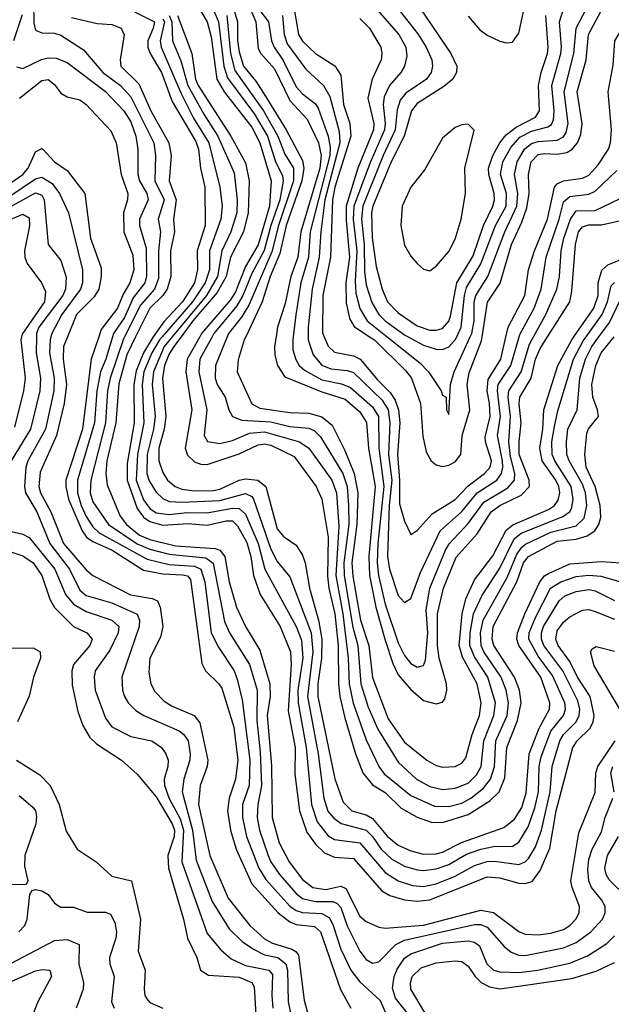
# Model space of a CAD drawing. Header units: inches. Extents: x 990535 to 1117859, y 769386 to 892122.
# Tile 607 of 656: x 1094780 to 1096640, y 807903 to 810996. Entities that reach past the tile are written whole.
import ezdxf

# ---------------------------------------------------------------- set-up
doc = ezdxf.new("R2010")
doc.units = ezdxf.units.IN
doc.header["$MEASUREMENT"] = 0
doc.layers.add('B0890', color=7, linetype='Continuous')
doc.layers.add('B0891', color=7, linetype='Continuous')

msp = doc.modelspace()

# ---------------------------------------------------------------- linework, layer by layer
at = {"layer": 'B0890', "color": 5}
for points, elevation in [([(1094832.9, 810000), (1094832.2, 809950), (1094845.9, 809870), (1094843.9, 809830), (1094814.4, 809710), (1094753.6, 809610)], 2840), ([(1094786.4, 810000), (1094783.8, 809990), (1094797.3, 809870), (1094793, 809830), (1094764.2, 809715.8)], 2820), ([(1094878.9, 810000), (1094876, 809990), (1094873.7, 809950), (1094889, 809870), (1094888.1, 809830), (1094861.3, 809710), (1094805.8, 809610), (1094799.9, 809590), (1094795.3, 809530), (1094798.6, 809510), (1094834.7, 809450), (1094875.2, 809350), (1094937.5, 809270), (1094970, 809204.3), (1094990, 809187.4), (1095070, 809163.7), (1095150, 809128.3), (1095157.2, 809110), (1095156.4, 809090), (1095101.6, 808930), (1095103.4, 808890), (1095109.6, 808870), (1095121.8, 808850), (1095145.7, 808825.7), (1095171, 808810), (1095281.8, 808761.8), (1095296.8, 808750), (1095309.7, 808730), (1095316.8, 808690), (1095315.2, 808670), (1095296.9, 808610), (1095291.7, 808570), (1095324.2, 808450), (1095335.2, 808355.2), (1095386.1, 808226.1), (1095439.5, 808139.5), (1095480.1, 808100.1), (1095515.9, 808075.9), (1095550, 808057.9), (1095591.7, 808050), (1095617, 808030), (1095622.1, 808010), (1095624.1, 807910), (1095650, 807790)], 2860), ([(1094930.4, 810000), (1094918.2, 809970), (1094917, 809930), (1094927.7, 809850), (1094920.8, 809790), (1094896.1, 809690), (1094845.1, 809574.9), (1094841.1, 809530), (1094846.4, 809510), (1094878.4, 809450), (1094918.3, 809350), (1094990, 809267.9), (1095010, 809250), (1095129.2, 809189.2), (1095197.2, 809177.2), (1095213.7, 809170), (1095221.9, 809150), (1095231, 809090), (1095223.4, 809056.6), (1095190.1, 808990), (1095186.3, 808946.3), (1095192.4, 808910), (1095205.8, 808885.8), (1095235.1, 808855.1), (1095259.8, 808839.8), (1095328.9, 808810), (1095346.8, 808786.8), (1095372.2, 808670), (1095369.5, 808650), (1095347.8, 808590), (1095342.3, 808530), (1095378.6, 808370), (1095435.9, 808235.9), (1095504.2, 808150), (1095550, 808108.5), (1095575, 808095), (1095636, 808076), (1095648.8, 808068.8), (1095656.8, 808056.8), (1095675.1, 807915.1), (1095697.6, 807830)], 2880), ([(1095028.9, 810000), (1095004.8, 809930), (1094978.4, 809710), (1094925.8, 809550), (1094925.1, 809530), (1094934.4, 809490), (1094977.2, 809390), (1094990.8, 809370.8), (1095010, 809356.3), (1095071.1, 809330), (1095170, 809266.2), (1095230, 809255.1), (1095292.4, 809252.4), (1095308.5, 809248.5), (1095317.4, 809237.4), (1095353, 808973), (1095364.7, 808950), (1095406.9, 808910), (1095415.7, 808895.7), (1095453.8, 808773.8), (1095466, 808670), (1095458.9, 808610), (1095438.6, 808550), (1095434, 808510), (1095442.8, 808450), (1095460.9, 808390), (1095510, 808281.5), (1095593, 808190), (1095630, 808161.3), (1095650, 808153.8), (1095707.3, 808147.3), (1095726.5, 808130), (1095788.8, 807948.8), (1095821.3, 807890)], 2920), ([(1095072.2, 810000), (1095051.7, 809930), (1095034.9, 809890), (1095023.2, 809830), (1095016.2, 809730), (1094961.9, 809550), (1094962.6, 809510), (1094973.3, 809470), (1094990, 809435.5), (1095010, 809403.1), (1095030, 809383.6), (1095181.7, 809301.7), (1095250, 809284.9), (1095330, 809279.5), (1095350.3, 809270), (1095362.1, 809230), (1095382.9, 809070), (1095405.1, 809025.1), (1095454.4, 808950), (1095464.7, 808924.7), (1095479.7, 808859.7), (1095504, 808670), (1095502.2, 808590), (1095481.3, 808530), (1095480.6, 808490), (1095493.4, 808430), (1095532.6, 808330), (1095554.2, 808294.2), (1095630, 808211.2), (1095650, 808197.3), (1095670, 808190.9), (1095730, 808187.5), (1095754, 808174), (1095766.3, 808150), (1095790, 808075.6), (1095821.9, 808010), (1095850, 807973.6), (1095914.2, 807914.2), (1095970, 807784.7)], 2940), ([(1095110.3, 810000), (1095106.9, 809993.1), (1095064.9, 809870), (1095056.1, 809830), (1095050.7, 809730), (1095003.9, 809550), (1095001.6, 809510), (1095010, 809481.2), (1095059.7, 809410), (1095150, 809349.5), (1095190, 809332.7), (1095250, 809316.6), (1095365.2, 809305.2), (1095388.4, 809288.4), (1095424.9, 809104.9), (1095440.4, 809070), (1095502.5, 808970), (1095527.4, 808890), (1095525.8, 808794.2), (1095536.3, 808696.3), (1095540.7, 808590), (1095529.1, 808530), (1095527, 808490), (1095534.9, 808450), (1095562.1, 808370), (1095570.3, 808350), (1095597.3, 808310), (1095650, 808250.4), (1095670, 808235.2), (1095710, 808225.5), (1095765.4, 808225.4), (1095779, 808219), (1095790, 808206.8), (1095810, 808149.5), (1095850, 808069.5), (1095870, 808043.6), (1095890, 808031.9), (1095910, 808035.5), (1095963.3, 808090), (1095990, 808104.1), (1096210, 808153.5), (1096230, 808153.4), (1096250, 808145.1), (1096304, 808084), (1096326.1, 808066.1), (1096350, 808057.1), (1096370, 808055.6), (1096490, 808079.5), (1096530, 808097.2), (1096576.3, 808130), (1096613.2, 808170), (1096621.6, 808190), (1096621.2, 808210), (1096610.8, 808230), (1096578.6, 808270), (1096569.4, 808290), (1096566.6, 808326.6), (1096570, 808357.8), (1096580.2, 808390), (1096610, 808444.6), (1096621.1, 808490), (1096645.5, 808550)], 2960), ([(1095145, 810000), (1095116.9, 809943.1), (1095091.9, 809851.9), (1095082.8, 809730), (1095054.6, 809610), (1095051.7, 809570), (1095055.2, 809535.2), (1095096.1, 809436.1), (1095116.5, 809410), (1095157.1, 809377.1), (1095190, 809362.6), (1095270, 809343), (1095395.1, 809335.1), (1095410, 809329.5), (1095425.9, 809310), (1095439, 809230), (1095462, 809150), (1095490.2, 809090.2), (1095535.4, 809015.4), (1095566.4, 808910), (1095567.9, 808870), (1095558.7, 808810), (1095572.6, 808652.6), (1095574.3, 808490), (1095596.5, 808410), (1095627.9, 808350), (1095670, 808295.2), (1095702, 808270), (1095743.2, 808263.2), (1095790, 808273.5), (1095806.1, 808266.1), (1095850, 808179.1), (1095870, 808162.6), (1095910, 808144.7), (1095930, 808141.9), (1096050, 808151.5), (1096230, 808198.7), (1096270.6, 808190.6), (1096350, 808131.4), (1096370, 808122.8), (1096410, 808120.7), (1096450, 808125.9), (1096490, 808138), (1096510, 808150), (1096528.6, 808170), (1096538.9, 808190), (1096540.1, 808210), (1096517, 808270), (1096513.6, 808290), (1096538.6, 808441.4), (1096590, 808567.9), (1096592.2, 808630), (1096598.3, 808650), (1096652.2, 808730)], 2980), ([(1095200.3, 810000), (1095200.2, 809999.8), (1095170, 809950), (1095146.5, 809893.5), (1095139.7, 809850), (1095140, 809730), (1095118.3, 809601.7), (1095117.9, 809550), (1095150, 809460.1), (1095170, 809433.6), (1095190, 809419.4), (1095230, 809407.9), (1095310, 809412.9), (1095370, 809408), (1095430, 809421.8), (1095450, 809421.7), (1095465.7, 809405.7), (1095494.1, 809354.1), (1095507.6, 809310), (1095515.2, 809250), (1095536.4, 809190), (1095599.2, 809090), (1095632, 809010), (1095633.9, 808970), (1095624.7, 808824.7), (1095646.5, 808710), (1095646, 808626), (1095660.6, 808510), (1095683.5, 808443.5), (1095710, 808405.4), (1095738.6, 808378.6), (1095770, 808364.6), (1095830, 808360.4), (1095919.4, 808259.4), (1095944.2, 808244.2), (1095990, 808231), (1096030, 808226.4), (1096070, 808230.3), (1096250, 808303), (1096290, 808299.9), (1096350, 808283.2), (1096370, 808281.9), (1096391.3, 808288.7), (1096417, 808323), (1096446.9, 808393.1), (1096467.2, 808510), (1096519.9, 808710), (1096532.7, 808730), (1096573.5, 808770), (1096583.3, 808790), (1096586.5, 808810), (1096574.1, 808870), (1096533.8, 808930), (1096510, 808979.9), (1096473.1, 809030), (1096465.8, 809050), (1096470, 809076), (1096490, 809103.3), (1096510, 809120.1), (1096550, 809140.8), (1096570, 809142.6), (1096590, 809137.3), (1096650, 809112.3)], 3020), ([(1095228.7, 810000), (1095220, 809990), (1095196.3, 809950), (1095171.2, 809890), (1095165.6, 809850), (1095171.2, 809730), (1095150.8, 809630), (1095147.2, 809550), (1095170, 809488.2), (1095190, 809460.3), (1095210, 809447.1), (1095250, 809441.4), (1095307.4, 809447.4), (1095370, 809447.1), (1095450, 809461.9), (1095470, 809460.2), (1095490, 809442.6), (1095530.1, 809350.1), (1095551, 809270), (1095649.5, 809090), (1095666.3, 809046.3), (1095670.9, 808990), (1095654.9, 808890), (1095655.7, 808850), (1095680.9, 808710), (1095697.8, 808530), (1095715.7, 808475.7), (1095750, 808431.5), (1095770, 808420.5), (1095850, 808409.8), (1095930, 808316.4), (1095970, 808290.6), (1096015.6, 808275.6), (1096050, 808272.3), (1096090, 808280.9), (1096150, 808305.3), (1096210, 808339.2), (1096250, 808351.3), (1096272.8, 808352.8), (1096350, 808341.9), (1096370, 808350.1), (1096379.6, 808360.4), (1096402.2, 808397.8), (1096421.1, 808450), (1096448.3, 808570), (1096454.2, 808650), (1096478.9, 808730), (1096490, 808750.1), (1096530.2, 808790), (1096539.5, 808810), (1096541.5, 808830), (1096535.6, 808855.6), (1096488, 808950), (1096428.8, 809030), (1096421, 809050), (1096420.5, 809070), (1096427.4, 809090), (1096476.5, 809170), (1096494.3, 809185.7), (1096530, 809199.9), (1096570, 809205.6), (1096590, 809202.1), (1096650, 809171.1)], 3040), ([(1095259.5, 810000), (1095234.7, 809970), (1095200.8, 809890), (1095197, 809850), (1095206.1, 809750), (1095200.9, 809710), (1095181.4, 809630), (1095180.6, 809570), (1095187.2, 809547.2), (1095210, 809511.3), (1095230, 809491.7), (1095250, 809482.8), (1095290, 809480.4), (1095410, 809485.8), (1095490, 809507.7), (1095510, 809498.1), (1095515.9, 809490), (1095570, 809332.6), (1095590, 809294), (1095630, 809245.7), (1095697.3, 809070), (1095702.1, 809010), (1095685.1, 808870), (1095718.7, 808690), (1095736.6, 808550), (1095749.2, 808509.2), (1095767.6, 808487.6), (1095791, 808471), (1095870, 808449.3), (1095889.9, 808429.9), (1095916.7, 808390), (1095950, 808358.5), (1095990, 808336.9), (1096030, 808324.8), (1096050, 808322.9), (1096090, 808328.4), (1096130, 808342.3), (1096185.7, 808374.3), (1096230, 808389.8), (1096270, 808398.9), (1096330, 808399.9), (1096350, 808412.5), (1096379.3, 808460.7), (1096400.1, 808519.9), (1096411.3, 808570), (1096413.3, 808650), (1096419.9, 808679.9), (1096450, 808761.1), (1096490.5, 808810), (1096496.2, 808830), (1096493.9, 808850), (1096455.9, 808935.9), (1096410, 808996.3), (1096381.2, 809050), (1096381.8, 809070), (1096402.2, 809117.8), (1096449.5, 809210), (1096481.8, 809230), (1096530, 809247), (1096570, 809250.8), (1096607.8, 809247.8), (1096670, 809230.1)], 3060), ([(1095287.7, 810000), (1095265.2, 809970), (1095250, 809946.1), (1095236, 809910), (1095229.9, 809870), (1095240, 809750), (1095234.8, 809710), (1095218.4, 809650), (1095217.7, 809610), (1095230, 809573.7), (1095245.1, 809550), (1095269.1, 809529.1), (1095290, 809521.2), (1095330, 809516.2), (1095390, 809516.9), (1095410, 809520.8), (1095470, 809549.8), (1095490, 809553.9), (1095529.2, 809549.2), (1095554.6, 809530), (1095590, 809396.6), (1095610, 809372.1), (1095650, 809345.3), (1095670, 809314.2), (1095678.2, 809290), (1095691.3, 809210), (1095719.7, 809110), (1095730.2, 809050), (1095729.6, 808990), (1095718, 808910), (1095717.7, 808870), (1095771.3, 808611.3), (1095797.3, 808537.3), (1095824.8, 808510), (1095870, 808498), (1095890, 808486.9), (1095936.7, 808430), (1095970, 808402.9), (1096010, 808384.8), (1096050, 808374.2), (1096090, 808375), (1096110, 808380.5), (1096169, 808411), (1096302.1, 808457.9), (1096336.2, 808483.8), (1096359.2, 808520.8), (1096373.2, 808566.8), (1096382.3, 808690), (1096413.3, 808770), (1096445.8, 808830), (1096446.9, 808850), (1096418.8, 808930), (1096349.2, 809030), (1096343.7, 809050), (1096345.5, 809070), (1096369, 809130), (1096415.9, 809230), (1096430, 809248.6), (1096443.3, 809256.7), (1096510, 809286.9), (1096610, 809294.2), (1096670, 809289.4)], 3080), ([(1095346.9, 810000), (1095307.3, 809930), (1095303.3, 809890), (1095321.5, 809770), (1095300.5, 809650), (1095308.5, 809628.5), (1095330, 809607.3), (1095350, 809599.3), (1095370, 809598.9), (1095470, 809632.2), (1095530, 809660.8), (1095550, 809663.5), (1095570, 809659.4), (1095643.4, 809623.4), (1095712.8, 809530), (1095730.1, 809490), (1095750.7, 809370.7), (1095748.1, 809248.1), (1095752.4, 809210), (1095771.2, 809130), (1095781.9, 809030), (1095782.3, 808910), (1095786.9, 808870), (1095802.2, 808802.2), (1095835.9, 808690), (1095859.8, 808630), (1095890, 808592), (1095930, 808568.5), (1095979.3, 808519.3), (1096030, 808490.6), (1096074.4, 808474.4), (1096110, 808473.8), (1096190, 808498.7), (1096258.2, 808541.8), (1096287.9, 808570), (1096305.6, 808614.4), (1096312, 808710), (1096345.9, 808794.1), (1096356.6, 808850), (1096351.9, 808890), (1096335.6, 808930), (1096271.1, 809030), (1096265.6, 809050), (1096269.4, 809090), (1096343.1, 809230), (1096364.5, 809290), (1096380.1, 809310), (1096470, 809358.3), (1096530, 809364.2), (1096565, 809375), (1096588.3, 809390), (1096601.6, 809410), (1096607.1, 809432.9), (1096604.9, 809470), (1096589.3, 809530), (1096561.7, 809590), (1096557.3, 809630), (1096563.2, 809696.8), (1096568.8, 809711.2), (1096599.7, 809750), (1096597.1, 809770), (1096582.1, 809810), (1096579.1, 809850), (1096592.2, 809910), (1096608.9, 809950), (1096649.2, 810000)], 3120), ([(1095385.2, 810000), (1095346.8, 809930), (1095344.1, 809890), (1095369.1, 809770), (1095360.8, 809690), (1095370.6, 809670.6), (1095410, 809665.2), (1095450, 809673.9), (1095503, 809697), (1095550, 809701.1), (1095659.8, 809670), (1095689.7, 809649.7), (1095761.6, 809550), (1095776.1, 809510), (1095784.3, 809404.3), (1095774.3, 809250), (1095796.3, 809130), (1095813.3, 808990), (1095816.1, 808910), (1095828.9, 808848.9), (1095870, 808733.8), (1095909.3, 808649.3), (1095926.8, 808626.8), (1096010, 808558.2), (1096084.7, 808524.7), (1096130, 808524.4), (1096170, 808534.5), (1096198.6, 808550), (1096238.8, 808581.2), (1096260.9, 808610), (1096273.4, 808650), (1096277.8, 808730), (1096312.8, 808810), (1096316.8, 808850), (1096309.5, 808890), (1096294.4, 808930), (1096240.1, 809010), (1096231, 809030), (1096228.8, 809070), (1096238, 809110), (1096314.3, 809245.7), (1096343.4, 809316.6), (1096360.2, 809339.8), (1096371.1, 809348.9), (1096450, 809386.2), (1096530, 809406.1), (1096555.1, 809430), (1096563.9, 809470), (1096558.9, 809510), (1096550, 809536.6), (1096507.6, 809610), (1096501, 809630), (1096499.1, 809670), (1096503.4, 809710), (1096532.8, 809770), (1096541.8, 809870), (1096559.1, 809930), (1096579.4, 809970), (1096601.6, 810000)], 3140), ([(1095432.8, 810000), (1095396.1, 809910), (1095394.7, 809870), (1095401.6, 809850), (1095426.4, 809810), (1095437.9, 809770), (1095449.4, 809749.4), (1095478.4, 809738.4), (1095570, 809732.6), (1095630, 809718.3), (1095690, 809713.3), (1095705.9, 809705.9), (1095726, 809686), (1095796.1, 809570), (1095810.5, 809530), (1095814.6, 809470), (1095814.9, 809410), (1095799.5, 809290), (1095800.9, 809250), (1095827.9, 809087.9), (1095843.7, 809030), (1095853.2, 808910), (1095876.1, 808836.1), (1095906.6, 808766.6), (1095970, 808663), (1096028.1, 808610), (1096070, 808587.3), (1096110, 808577.6), (1096150, 808581.5), (1096190, 808597.9), (1096216.5, 808623.5), (1096230.8, 808650), (1096239.3, 808730), (1096271.3, 808810), (1096276.1, 808850), (1096252.3, 808930), (1096210, 808993.9), (1096195.7, 809030), (1096197.2, 809070), (1096207.4, 809130), (1096233.7, 809186.3), (1096290, 809273.2), (1096334.6, 809365.4), (1096357.4, 809382.6), (1096486.2, 809433.8), (1096509.6, 809450), (1096516.4, 809463.6), (1096521, 809490), (1096514.1, 809530), (1096462.5, 809610), (1096454.9, 809630), (1096453.9, 809670), (1096462.1, 809717.9), (1096472.7, 809767.3), (1096521.4, 809930), (1096552.3, 809987.7), (1096561.2, 810000)], 3160), ([(1095491.2, 810000), (1095486.5, 809990), (1095467.2, 809927.2), (1095464, 809890), (1095510, 809789.2), (1095535.6, 809775.6), (1095630, 809761.7), (1095690, 809759.9), (1095730, 809748.5), (1095762.8, 809722.8), (1095803.2, 809643.2), (1095832.3, 809570), (1095843.6, 809510), (1095840.6, 809410), (1095824.5, 809290), (1095827.9, 809247.9), (1095851.5, 809110), (1095878.6, 809030), (1095889.7, 808929.7), (1095939.4, 808799.4), (1095990, 808726.2), (1096060.4, 808670), (1096090, 808652.9), (1096110, 808647.8), (1096149.9, 808650.1), (1096170, 808659.9), (1096183.2, 808676.8), (1096202.7, 808750), (1096226.1, 808810), (1096231.5, 808850), (1096218.3, 808910), (1096172.9, 808992.9), (1096162.1, 809030), (1096171.5, 809130), (1096183.3, 809176.7), (1096210, 809236), (1096268.5, 809311.5), (1096310, 809391.9), (1096330.5, 809409.5), (1096442.5, 809457.5), (1096461.7, 809470), (1096473.8, 809486.2), (1096478.7, 809510), (1096475.2, 809530), (1096466, 809550), (1096423.2, 809610), (1096416.2, 809650), (1096425.6, 809710), (1096427.9, 809770), (1096472.3, 809910), (1096516.2, 809990), (1096523.1, 810000)], 3180), ([(1095586.4, 810000), (1095582.1, 809970), (1095582.8, 809942.8), (1095591, 809910), (1095613.9, 809873.9), (1095730, 809827.4), (1095803.8, 809803.8), (1095850, 809764.2), (1095871, 809731), (1095877.5, 809650), (1095898.5, 809530), (1095878, 809310), (1095880, 809250), (1095900.6, 809150), (1095930, 809046.7), (1095953.2, 808973.2), (1095970, 808938), (1096010, 808891.8), (1096050, 808857.5), (1096090, 808846.6), (1096110, 808852), (1096117.3, 808862.7), (1096123.8, 808890), (1096122.7, 808910), (1096099, 808990), (1096093.8, 809030), (1096094.5, 809130), (1096113.4, 809210), (1096152.9, 809307.1), (1096218.7, 809381.3), (1096262.3, 809450), (1096289.9, 809470), (1096357.4, 809502.6), (1096382.8, 809530), (1096382.5, 809550), (1096350.9, 809630), (1096350.3, 809669.7), (1096357, 809730), (1096350.5, 809789.5), (1096353.3, 809810), (1096388, 809870), (1096402.2, 809930), (1096416.5, 809963.5), (1096439.7, 810000)], 3220), ([(1095640, 810000), (1095638.7, 809990), (1095639.1, 809959.1), (1095648.3, 809928.3), (1095659.4, 809910), (1095675.6, 809895.6), (1095730, 809865.2), (1095792.6, 809852.6), (1095820.9, 809840.9), (1095890, 809779.8), (1095908.4, 809750), (1095909.1, 809650), (1095925.8, 809530), (1095906.8, 809350), (1095904.6, 809290), (1095908.1, 809250), (1095930, 809160.1), (1095970, 809038.1), (1095990, 808998.8), (1096010, 808973), (1096030, 808962.2), (1096050, 808967.5), (1096055.8, 808984.2), (1096063.3, 809070), (1096057.9, 809142.1), (1096069.5, 809210), (1096119.1, 809330), (1096130.4, 809349.6), (1096190, 809413.2), (1096239.7, 809480.3), (1096315.1, 809524.9), (1096336.4, 809550), (1096337.5, 809570), (1096324, 809624), (1096318.3, 809670), (1096323.8, 809750), (1096316.2, 809810), (1096318.2, 809830), (1096356.8, 809890), (1096382.9, 809977.1), (1096395.8, 810000)], 3240), ([(1095687.7, 810000), (1095687.9, 809990), (1095703.2, 809943.2), (1095730, 809910.8), (1095759, 809899), (1095810, 809894), (1095830, 809887.7), (1095920.4, 809800.4), (1095938.7, 809770), (1095944.2, 809730), (1095939.5, 809630), (1095950.3, 809550), (1095941.7, 809470), (1095936.7, 809310), (1095942.7, 809270), (1095970, 809187.5), (1095990, 809165.4), (1096010, 809177.5), (1096040.1, 809259.9), (1096102.6, 809390), (1096170, 809451.5), (1096218.8, 809510), (1096280.3, 809550), (1096295.2, 809570), (1096299.8, 809590), (1096298.3, 809610), (1096282.3, 809690), (1096291.7, 809750), (1096282.3, 809830), (1096284.7, 809850), (1096324.4, 809910), (1096350.7, 810000)], 3260), ([(1095737.5, 810000), (1095750, 809970.6), (1095770, 809951.2), (1095830, 809939.7), (1095850.7, 809930), (1095905.1, 809865.1), (1095945.3, 809825.3), (1095960.6, 809800.6), (1095971.5, 809770), (1095975.9, 809730), (1095968.3, 809630), (1095975, 809550), (1095974.8, 809474.8), (1095990, 809420.9), (1096010, 809379.3), (1096030, 809391.3), (1096076.8, 809443.2), (1096150, 809488.9), (1096190, 809531.3), (1096242.3, 809570), (1096259.3, 809590), (1096263.6, 809610), (1096244.6, 809670), (1096244.2, 809684.2), (1096259.6, 809750), (1096257.8, 809790), (1096250, 809830), (1096253.7, 809866.3), (1096292.7, 809930), (1096309.3, 810000)], 3280), ([(1095880.5, 810000), (1095895.7, 809990), (1095993.9, 809893.9), (1096012.2, 809870), (1096040.3, 809790), (1096047.9, 809687.9), (1096058.4, 809638.4), (1096074, 809610), (1096090, 809598.2), (1096110, 809592.6), (1096130, 809596.2), (1096150, 809607.3), (1096167.4, 809630), (1096171.6, 809690), (1096195.2, 809770), (1096187.7, 809850), (1096193.6, 809886.4), (1096232.3, 809987.7), (1096234.2, 810000)], 3320), ([(1095936, 810000), (1096038.7, 809918.7), (1096065.6, 809890), (1096105.6, 809830), (1096110, 809816.3), (1096121, 809810), (1096122, 809770), (1096130, 809756), (1096135, 809850), (1096146.9, 809890), (1096197.1, 810000)], 3340), ([(1096001.4, 810000), (1096050, 809974.2), (1096090, 809961.2), (1096110, 809960.2), (1096130, 809968.2), (1096150, 809990.1), (1096154.5, 810000)], 3360), ([(1094750, 809389.1), (1094790, 809379.7), (1094810, 809369.3), (1094890.5, 809270), (1094924.3, 809190), (1094950, 809159.6), (1094990, 809136.4), (1095070.1, 809110), (1095092.3, 809090), (1095090.3, 809070), (1095064.4, 809015.6), (1095017.7, 808950), (1095014.2, 808930), (1095018.3, 808890), (1095050, 808801.2), (1095070, 808774.4), (1095130, 808743.6), (1095195.8, 808730), (1095225.9, 808710), (1095240.1, 808690), (1095246.8, 808670), (1095246.3, 808650), (1095234.4, 808610), (1095236.2, 808590), (1095250, 808549.3), (1095285.3, 808485.3), (1095295.7, 808450), (1095290, 808350), (1095370, 808124.8), (1095413.3, 808073.3), (1095445.2, 808045.2), (1095490, 808024.2), (1095563.5, 808010), (1095575.8, 807995.8), (1095573.1, 807930), (1095576.7, 807890)], 2840), ([(1094736.6, 809330), (1094790, 809311.6), (1094823.3, 809290), (1094849.8, 809250), (1094875.6, 809175.6), (1094889.8, 809149.8), (1094949.8, 809089.8), (1094991.1, 809070), (1095008.1, 809050), (1095000.5, 809030), (1094949.5, 808970), (1094944.1, 808950), (1094945.3, 808905.3), (1094962.9, 808822.9), (1094978.7, 808778.7), (1095001.1, 808741.1), (1095021.5, 808721.5), (1095100.9, 808670), (1095150, 808626.1), (1095210, 808554.4), (1095260.1, 808470), (1095266.9, 808450), (1095266.5, 808430), (1095246.2, 808370), (1095248.8, 808330), (1095295.1, 808170), (1095308, 808110), (1095337.4, 808050), (1095349.1, 808010), (1095374, 807994), (1095470, 807988.2), (1095510.6, 807970.6), (1095517.5, 807957.5), (1095523.3, 807870)], 2820), ([(1096667.7, 808830), (1096586.5, 808966.5), (1096574.8, 809010), (1096580.2, 809019.8), (1096592.8, 809027.2), (1096650, 809011.7)], 2980), ([(1094750, 809021.8), (1094822.4, 809022.4), (1094844.4, 809010), (1094846, 808990), (1094824.2, 808930), (1094810, 808870.8), (1094773.6, 808790)], 2780), ([(1094770.1, 808670), (1094843.7, 808623.7), (1094876.8, 808590), (1094904.4, 808530), (1094927.1, 808447.1), (1094961.3, 808390), (1095020.7, 808350), (1095070, 808304.8), (1095131.6, 808290), (1095160.3, 808170), (1095153.3, 808070), (1095175.3, 808010), (1095171.7, 807950), (1095173.5, 807930), (1095179.7, 807919.7), (1095190, 807907.8), (1095230.1, 807890.1)], 2780), ([(1096649.7, 808570), (1096639.2, 808630), (1096645.7, 808650)], 2960), ([(1094779, 808559), (1094821.8, 808521.8), (1094830.5, 808510), (1094832.9, 808492.9), (1094831, 808470), (1094797.1, 808370), (1094796.1, 808336.1), (1094806.4, 808290), (1094801, 808279), (1094670, 808277.5)], 2760), ([(1096690, 808238.3), (1096633.4, 808293.4), (1096623.9, 808310), (1096619.8, 808330), (1096628.8, 808370), (1096662.8, 808430)], 2940), ([(1094777.9, 808130), (1094796.9, 808150), (1094804.5, 808170), (1094812.2, 808247.8), (1094820.1, 808259.9), (1094830, 808263.1), (1094850, 808259.6), (1094870, 808247.4), (1094890, 808220.2), (1094910, 808208), (1094950, 808207.8), (1094992.3, 808192.3), (1095050, 808192.5), (1095065.5, 808185.5), (1095080.1, 808160.1), (1095084.8, 808130), (1095082.5, 808110), (1095062.5, 808050), (1095064.3, 808030), (1095078, 807990), (1095069.6, 807910), (1095077.3, 807890)], 2760), ([(1094712.1, 808010), (1094890, 808103.4), (1094930, 808106.6), (1094967.8, 808090), (1094966.6, 808030), (1094980.6, 807970), (1094979.8, 807950), (1094957.8, 807890)], 2740), ([(1096010, 807861), (1095961.7, 807921.7), (1095952.8, 807952.8), (1095957.8, 807990), (1095967.3, 808012.7), (1095990, 808047.1), (1096010, 808061.1), (1096110, 808094.2), (1096190, 808102.3), (1096210, 808098), (1096225.9, 808085.9), (1096249.6, 808029.6), (1096269.8, 808009.8), (1096290, 808004.2), (1096350, 808002.9), (1096409.8, 808010.2), (1096510, 808032.2), (1096565.2, 808054.8), (1096626.3, 808093.7), (1096650, 808117.4)], 2940), ([(1096055, 807875), (1096010.5, 807950), (1096008.8, 807970), (1096014.8, 807990), (1096043, 808017), (1096090, 808033), (1096150, 808039.1), (1096170, 808037), (1096190, 808022.3), (1096212, 807990), (1096231.1, 807971.1), (1096257.3, 807957.3), (1096290, 807950.7), (1096516.5, 807983.5), (1096592.9, 808007.1), (1096650, 808033.7)], 2920), ([(1094730, 807964.1), (1094830, 808007.7), (1094852, 808012), (1094875.2, 808010), (1094880.9, 807990), (1094837.3, 807910), (1094822, 807870)], 2720)]:
    msp.add_lwpolyline(points, dxfattribs=dict(at, elevation=elevation))
at = {"layer": 'B0891', "color": 5}
for points, elevation in [([(1095918, 811098), (1096031.9, 810951.9), (1096057.9, 810910), (1096075.9, 810870), (1096078.8, 810850), (1096074.1, 810830), (1096059.4, 810810), (1095994.2, 810765.8), (1095976.2, 810743.8), (1095966.8, 810713.2), (1095961.4, 810650), (1095922.7, 810570), (1095859.4, 810410), (1095854.9, 810370), (1095863.2, 810290), (1095864.3, 810204.3), (1095870, 810163.2), (1095887.7, 810107.7), (1095909.3, 810070), (1095930, 810050.3), (1095990, 810006.1), (1096001.4, 810000)], 3360), ([(1095867.6, 811070), (1095972.6, 810950), (1095994.1, 810910), (1095997.8, 810882.2), (1095990.5, 810850), (1095978.9, 810830), (1095942.9, 810790), (1095925.9, 810754.1), (1095922.7, 810730), (1095930, 810670), (1095927.8, 810650), (1095883.2, 810550), (1095831.5, 810410), (1095829.2, 810370), (1095840, 810270), (1095834.9, 810174.9), (1095837.6, 810137.6), (1095849.4, 810089.4), (1095872.8, 810050), (1095936, 810000)], 3340), ([(1096001, 811090), (1096135.9, 810890), (1096154.4, 810850), (1096153.8, 810830), (1096142.5, 810810), (1096113.9, 810786.1), (1096030, 810733.2), (1096012.6, 810710), (1095989.7, 810630), (1095948.8, 810550), (1095890.6, 810410), (1095886.3, 810390), (1095888.9, 810311.1), (1095900.7, 810220.7), (1095920, 810150), (1095937.1, 810110), (1095970, 810075.4), (1096030, 810034.6), (1096070, 810021.3), (1096090, 810020.4), (1096110, 810026.6), (1096130, 810049.1), (1096135.3, 810064.7), (1096154.6, 810170), (1096205.7, 810254.3), (1096238.6, 810350), (1096268.4, 810410), (1096273.5, 810430), (1096271.7, 810450), (1096255.4, 810510), (1096254.6, 810530), (1096267.5, 810570), (1096289.6, 810610), (1096310, 810634.6), (1096341.3, 810658.7), (1096401.9, 810690), (1096415, 810710), (1096411.4, 810790), (1096419.5, 810830), (1096439.7, 810890), (1096442.2, 810910), (1096435, 811010)], 3380), ([(1096197.1, 810000), (1096201.7, 810010), (1096209.2, 810050), (1096209.8, 810110), (1096214.1, 810130), (1096252.7, 810190), (1096305.5, 810330), (1096343.4, 810410), (1096347.1, 810450), (1096335.6, 810510), (1096344.4, 810550), (1096367.6, 810590), (1096390, 810607.9), (1096410, 810613.8), (1096470, 810617.9), (1096490, 810628.5), (1096498.1, 810641.9), (1096505.1, 810670), (1096492, 810770), (1096522.7, 810890), (1096530.4, 810970), (1096582.6, 811070)], 3340), ([(1096234.2, 810000), (1096250.9, 810109.1), (1096291.1, 810168.9), (1096326.4, 810290), (1096359.5, 810360.5), (1096374.7, 810405.3), (1096381.9, 810450), (1096379.7, 810510), (1096388.8, 810550), (1096410, 810572.8), (1096430, 810576.5), (1096470, 810573.6), (1096500.5, 810579.5), (1096517.9, 810590), (1096534, 810610), (1096544.6, 810635.4), (1096549.3, 810670), (1096533.5, 810770), (1096561.3, 810870), (1096569.1, 810950), (1096631.8, 811068.2)], 3320), ([(1094824.4, 811050), (1094825, 810985), (1094830, 810963.5), (1094850, 810954.8), (1094890, 810954.5), (1094910, 810947.7), (1094981.5, 810901.5), (1095042.4, 810830), (1095097.6, 810790), (1095130, 810754.2), (1095202.1, 810610), (1095207.4, 810570), (1095205, 810490), (1095234.6, 810430), (1095216.2, 810370), (1095223, 810330), (1095217.4, 810270), (1095217, 810183), (1095204.8, 810150), (1095160.3, 810099.7), (1095110.3, 810000)], 2960), ([(1095330, 811056.4), (1095369.6, 810990), (1095382.5, 810942.5), (1095400.6, 810810), (1095423.1, 810770), (1095510, 810658.5), (1095535.8, 810610), (1095571.3, 810490), (1095565.4, 810410), (1095530.5, 810289.5), (1095490, 810220.5), (1095458.9, 810141.1), (1095443.4, 810116.6), (1095352.6, 810010), (1095346.9, 810000)], 3120), ([(1095450, 811042.6), (1095465.1, 810990), (1095464.9, 810930), (1095470, 810895.5), (1095484.4, 810850), (1095522.8, 810802.8), (1095554.5, 810754.5), (1095618.4, 810650), (1095670, 810554), (1095674.2, 810530), (1095667.6, 810490), (1095618.5, 810350), (1095598.3, 810261.7), (1095568.3, 810190), (1095543.1, 810110), (1095491.2, 810000)], 3180), ([(1095496.4, 811050), (1095523.1, 810990), (1095530, 810906.3), (1095538.9, 810890), (1095582, 810842), (1095630, 810742), (1095684.1, 810684.1), (1095719.4, 810610), (1095727.8, 810570), (1095724.1, 810530), (1095664.3, 810330), (1095655.2, 810250), (1095632.6, 810190), (1095615.4, 810104.6), (1095590.8, 810030), (1095586.4, 810000)], 3220), ([(1095641.7, 811041.7), (1095656.6, 810950), (1095670, 810929.4), (1095710, 810890.1), (1095771.6, 810851.5), (1095790, 810822.6), (1095798.6, 810730), (1095818.5, 810670), (1095821.9, 810630), (1095770.9, 810470), (1095763.4, 810430), (1095757.5, 810250), (1095733.4, 810130), (1095732.3, 810012.3), (1095737.5, 810000)], 3280), ([(1096190, 811007.3), (1096226, 810966), (1096250, 810947.9), (1096290, 810929.2), (1096310, 810923.8), (1096330, 810926.3), (1096350, 810953.6), (1096370.5, 811050)], 3420), ([(1094788.5, 811011.5), (1094760.7, 810930)], 2940), ([(1095141, 811021), (1095204, 810990), (1095200.6, 810970), (1095183.2, 810930), (1095183.4, 810910), (1095190.3, 810890), (1095226.4, 810830), (1095259.7, 810739.7), (1095334.1, 810614.1), (1095342.8, 810590), (1095348.8, 810530), (1095362.2, 810470), (1095363.7, 810350), (1095338.2, 810270), (1095339.4, 810210), (1095329.8, 810170), (1095292, 810110), (1095233.2, 810046.8), (1095200.3, 810000)], 3020), ([(1095250.3, 811010), (1095259, 810990), (1095260.5, 810930), (1095286.7, 810866.7), (1095309.2, 810790), (1095359.3, 810699.3), (1095403.9, 810630), (1095454.9, 810514.9), (1095463.9, 810430), (1095462.8, 810390), (1095444.4, 810330), (1095416.5, 810270), (1095402.8, 810190), (1095367.3, 810130), (1095259.5, 810000)], 3060), ([(1095277, 811010), (1095321.8, 810890), (1095333.1, 810810), (1095341.2, 810790), (1095443.9, 810630), (1095490, 810546.9), (1095502.4, 810490), (1095498.7, 810390), (1095484.5, 810330), (1095443.1, 810250), (1095429.3, 810190), (1095401.2, 810138.7), (1095325.2, 810050), (1095287.7, 810000)], 3080), ([(1095390, 811027.3), (1095405.6, 810990), (1095421.9, 810850), (1095433.3, 810813.3), (1095519.1, 810699.1), (1095559.2, 810630), (1095584.8, 810550), (1095606.5, 810506.5), (1095608.6, 810488.6), (1095598.1, 810430), (1095569.9, 810350), (1095548.7, 810271.3), (1095510, 810199.1), (1095482.5, 810130), (1095462.9, 810097.1), (1095390.7, 810010), (1095385.2, 810000)], 3140), ([(1095431.7, 811010), (1095443.4, 810890), (1095456.9, 810836.9), (1095547.3, 810710), (1095592.2, 810630), (1095614.2, 810574.2), (1095640.9, 810530), (1095641.4, 810490), (1095593.9, 810350), (1095573, 810267), (1095501.1, 810098.9), (1095478.2, 810061.8), (1095436.9, 810010), (1095432.8, 810000)], 3160), ([(1095532.8, 811030), (1095562.3, 810990), (1095571.9, 810930), (1095580.4, 810910), (1095608.7, 810868.7), (1095650, 810785.8), (1095670, 810763.4), (1095710, 810731.7), (1095718.4, 810718.4), (1095750.5, 810630.5), (1095756.4, 810596.4), (1095755.1, 810570), (1095693.6, 810330), (1095688.3, 810250), (1095664.3, 810170), (1095648.7, 810068.7), (1095640, 810000)], 3240), ([(1095607.2, 811010), (1095611.7, 810950), (1095621, 810921), (1095680.6, 810840.6), (1095735.5, 810790), (1095755.4, 810755.4), (1095785.3, 810645.3), (1095787.5, 810610), (1095739.8, 810430), (1095726.8, 810330), (1095722.1, 810250), (1095700.3, 810150), (1095686.9, 810030), (1095687.7, 810000)], 3260), ([(1096154.5, 810000), (1096168, 810030), (1096179, 810130), (1096185.6, 810154.4), (1096230.7, 810229.3), (1096276.5, 810350), (1096310, 810410), (1096310.7, 810450), (1096292.2, 810510), (1096299.6, 810550), (1096324.7, 810595.3), (1096352.8, 810627.2), (1096390, 810646.2), (1096440.7, 810659.3), (1096452.7, 810667.3), (1096458.7, 810681.3), (1096460.7, 810710), (1096453.2, 810790), (1096481.3, 810890), (1096483.9, 810910), (1096477.7, 810990), (1096490.6, 811030)], 3360), ([(1096309.3, 810000), (1096316.4, 810030), (1096368.4, 810130), (1096380.5, 810210), (1096398.7, 810270), (1096439.5, 810370), (1096461.8, 810470), (1096470, 810480.4), (1096489.8, 810490), (1096550, 810498.1), (1096570, 810507.6), (1096599.4, 810540.6), (1096631.4, 810590), (1096638.1, 810610), (1096640.8, 810650), (1096631, 810770), (1096646.3, 810853.7), (1096651.7, 810930), (1096690, 810995.2), (1096710, 811017.8)], 3280), ([(1094943.8, 811003.8), (1095024.1, 810984.1), (1095070, 810981.4), (1095099.6, 810970), (1095109, 810949), (1095096.5, 810870), (1095098.4, 810850), (1095155.3, 810795.3), (1095193.3, 810710), (1095249.4, 810610), (1095256.5, 810570), (1095250.7, 810490), (1095272.8, 810430), (1095264.1, 810370), (1095267.1, 810330), (1095255.1, 810270), (1095255.9, 810190), (1095244.2, 810150), (1095230.6, 810129.4), (1095189.5, 810090), (1095145, 810000)], 2980), ([(1095230, 810999.4), (1095235.6, 810990), (1095221.9, 810930), (1095225.5, 810910), (1095286.7, 810766.7), (1095327.1, 810687.1), (1095375.2, 810610), (1095410.1, 810469.9), (1095416.7, 810410), (1095412.5, 810370), (1095377.7, 810270), (1095377.6, 810210), (1095363.5, 810170), (1095323.5, 810110), (1095228.7, 810000)], 3040), ([(1095850, 811000.3), (1095880.5, 810970), (1095915.7, 810910), (1095919.2, 810890), (1095916.4, 810870), (1095888.2, 810810), (1095875.2, 810750), (1095893.7, 810670), (1095892.5, 810650), (1095843.9, 810530), (1095807.3, 810410), (1095806.8, 810366.8), (1095817.1, 810250), (1095805.4, 810170), (1095806.9, 810106.9), (1095817.5, 810057.5), (1095832, 810032), (1095880.5, 810000)], 3320), ([(1094770, 810848.5), (1094790, 810842.9), (1094848.7, 810871.3), (1094870, 810876.5), (1094895.3, 810875.3), (1094930, 810862.1), (1095050.3, 810770.3), (1095107.9, 810710), (1095130, 810675), (1095145.9, 810630), (1095151.8, 810590), (1095152.2, 810510), (1095157.5, 810490), (1095180, 810450), (1095184.5, 810430), (1095157.1, 810370), (1095157.2, 810350), (1095178.6, 810278.6), (1095179.2, 810190), (1095173.9, 810170), (1095137.6, 810122.4), (1095110, 810060.9), (1095075.1, 810010), (1095072.2, 810000)], 2940), ([(1094779.9, 810750), (1094850, 810805), (1094870, 810808.9), (1094890, 810793), (1094910, 810765.9), (1094930, 810754.2), (1094970, 810744.3), (1094989.6, 810729.6), (1095067.4, 810647.4), (1095083.9, 810610), (1095099.2, 810510), (1095120.6, 810450), (1095119.6, 810430), (1095106.8, 810390), (1095107.7, 810330), (1095136.7, 810256.7), (1095139.5, 810210), (1095127.1, 810170), (1095105.9, 810134.1), (1095087.8, 810090), (1095036.8, 810023.2), (1095028.9, 810000)], 2920), ([(1094750, 810481.5), (1094790.1, 810509.9), (1094807.3, 810530), (1094830, 810581.6), (1094850, 810592.1), (1094852.8, 810590), (1094890, 810549.6), (1094930, 810522.7), (1094984.8, 810450), (1095003.4, 810310), (1095036.3, 810216.3), (1095037, 810190), (1095029.5, 810150), (1095014.7, 810125.3), (1094958.9, 810070), (1094930.4, 810000)], 2880), ([(1096350.7, 810000), (1096352.8, 810007.2), (1096397.7, 810090), (1096420.1, 810150), (1096435.9, 810250), (1096476.4, 810370), (1096490, 810424), (1096510, 810441), (1096570, 810447.8), (1096590, 810457.1), (1096657.8, 810522.2)], 3260), ([(1094750, 810442.1), (1094830, 810496.6), (1094850, 810501.3), (1094882.1, 810482.1), (1094905.9, 810450), (1094933.9, 810390), (1094978.3, 810210), (1094978.1, 810170), (1094971.4, 810150), (1094913.2, 810070), (1094881.8, 810010), (1094878.9, 810000)], 2860), ([(1094730, 810396.4), (1094830, 810452.4), (1094850, 810445.5), (1094857.9, 810430), (1094870.5, 810290.5), (1094910, 810239.7), (1094927.1, 810187.1), (1094924.9, 810150), (1094915.8, 810130), (1094841.1, 810030), (1094833, 810010), (1094832.9, 810000)], 2840), ([(1096395.8, 810000), (1096435.1, 810070), (1096469.2, 810150), (1096477.5, 810190), (1096482.9, 810270), (1096490.9, 810310), (1096512, 810370), (1096530, 810395.3), (1096590, 810397.3), (1096666.3, 810433.7)], 3240), ([(1094710, 810352.1), (1094790, 810385.2), (1094810, 810374.2), (1094810.9, 810349.1), (1094795.7, 810270), (1094796.3, 810250), (1094803.9, 810230), (1094848.6, 810170), (1094862, 810142), (1094858.1, 810110), (1094788.8, 810008.7), (1094786.4, 810000)], 2820), ([(1096439.7, 810000), (1096509.8, 810110.2), (1096516.8, 810143.2), (1096528.1, 810290), (1096537.6, 810330), (1096550, 810345.9), (1096568.4, 810351.6), (1096610, 810352.3), (1096670, 810365.8)], 3220), ([(1096523.1, 810000), (1096585.4, 810090), (1096598.7, 810130), (1096599.3, 810170), (1096610.4, 810209.6), (1096630, 810226.3), (1096675.4, 810244.6)], 3180), ([(1096561.2, 810000), (1096611.2, 810070), (1096628.5, 810110), (1096640.1, 810159.9), (1096650, 810170.8)], 3160), ([(1096601.6, 810000), (1096634.9, 810045.1), (1096667.1, 810112.9)], 3140)]:
    msp.add_lwpolyline(points, dxfattribs=dict(at, elevation=elevation))
at = {"layer": 'B0891', "color": 5, "elevation": 3420}
msp.add_lwpolyline([(1096190, 810667.8), (1096170, 810666.2), (1096150, 810657.5), (1096110, 810624.6), (1096054.4, 810525.6), (1096010, 810469.8), (1095983.4, 810410), (1095978.8, 810350), (1095990, 810288.1), (1096010, 810252.9), (1096030, 810230.2), (1096050, 810212.6), (1096070, 810207.4), (1096090, 810221.5), (1096130, 810267.8), (1096150, 810306.9), (1096168.5, 810370), (1096181.6, 810450), (1096179.5, 810530), (1096208.9, 810648.9)], close=True, dxfattribs=at)

doc.saveas('drawing.dxf')
